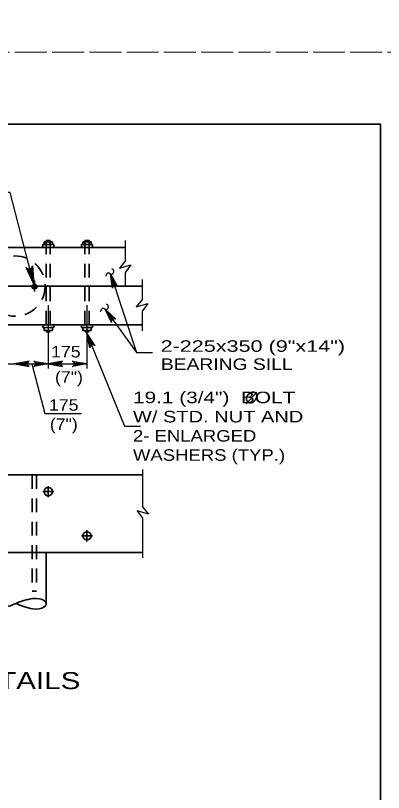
# Model space of a CAD drawing. Extents: x -6.4 to 73.1, y -66 to 0.
# Drawn here: x 29.45 to 33.28, y -29.71 to -21.62 of the extents above; entities that cross this region are included whole.
import ezdxf
from ezdxf.enums import TextEntityAlignment as Align

# ---------------------------------------------------------------- set-up
doc = ezdxf.new("R2010")
doc.units = 0
doc.header["$LTSCALE"] = 0.048
doc.linetypes.add('LONG_DASHED', pattern=[7.5, 6, -1.5])
doc.linetypes.add('MEDIUM_DASHED', pattern=[4.5, 3, -1.5])
for name, color, linetype, lineweight in [('1', 7, 'Continuous', 13), ('4', 7, 'Continuous', 25), ('5', 7, 'Continuous', 25), ('52', 7, 'Continuous', 25), ('63', 7, 'LONG_DASHED', 13)]:
    doc.layers.add(name, color=color, linetype=linetype, lineweight=lineweight)

msp = doc.modelspace()

# ---------------------------------------------------------------- hatches: boundary and pattern name
at = {"layer": '5'}
msp.add_hatch(color=256, dxfattribs=at).paths.add_polyline_path([(30.19425, -24.93225), (30.22942, -25.04542), (30.24767, -25.038)])

# ---------------------------------------------------------------- linework, layer by layer
at = {"layer": '1', "lineweight": 35}
msp.add_lwpolyline([(1.75, -43.25), (33.25, -43.25), (33.25, -22.75), (1.75, -22.75)], close=True, dxfattribs=at)
at = {"layer": '4', "lineweight": 35}
for p, q in [((30.59658, -24.03358), (24.371, -24.03358)), ((29.74733, -24.00475), (29.74733, -23.97592)), ((29.74733, -23.97592), (29.83383, -23.97592)), ((29.769, -23.9615), (29.81225, -23.9615)), ((29.83383, -24.00475), (29.83383, -23.97592)), ((29.84825, -24.03358), (29.84825, -24.00475)), ((30.151, -24.00475), (30.151, -23.97592)), ((30.151, -23.97592), (30.2375, -23.97592)), ((30.17267, -23.9615), (30.21592, -23.9615)), ((30.2375, -24.00475), (30.2375, -23.97592)), ((30.25192, -24.03358), (30.25192, -24.00475)), ((30.771, -24.43733), (24.1965, -24.43733)), ((29.70408, -24.43733), (29.58875, -24.43733)), ((29.64642, -24.37967), (29.64642, -24.495)), ((30.771, -24.841), (24.1965, -24.841)), ((29.73292, -24.841), (29.73292, -24.86983)), ((29.84825, -24.841), (29.84825, -24.86983)), ((30.13658, -24.841), (30.13658, -24.86983)), ((30.25192, -24.841), (30.25192, -24.86983)), ((29.73292, -24.86983), (29.84825, -24.86983)), ((29.769, -24.91308), (29.81225, -24.91308)), ((29.83383, -24.86983), (29.83383, -24.89867)), ((30.13658, -24.86983), (30.25192, -24.86983)), ((30.17267, -24.91308), (30.21592, -24.91308)), ((30.2375, -24.86983), (30.2375, -24.89867)), ((30.771, -26.40433), (24.1965, -26.40433)), ((29.79058, -26.51967), (29.79058, -26.635)), ((29.84825, -26.57733), (29.73292, -26.57733)), ((30.19425, -26.98108), (30.19425, -27.09642)), ((30.25192, -27.03875), (30.13658, -27.03875)), ((30.771, -27.21175), (24.1965, -27.21175)), ((29.77008, -27.21175), (29.77008, -27.74758)), ((29.62475, -27.61542), (29.668, -27.61542))]:
    msp.add_line(p, q, dxfattribs=at)
at = {"layer": '4', "linetype": 'MEDIUM_DASHED', "lineweight": 35}
for p, q in [((29.769, -23.9615), (29.769, -24.91308)), ((29.81225, -23.9615), (29.81225, -24.91308)), ((30.17267, -23.9615), (30.17267, -24.91308)), ((30.21592, -23.9615), (30.21592, -24.91308)), ((29.62475, -26.40433), (29.62475, -27.61542)), ((29.668, -26.40433), (29.668, -27.61542))]:
    msp.add_line(p, q, dxfattribs=at)
at = {"layer": '4'}
for p, q in [((30.59658, -24.17142), (30.59658, -23.96283)), ((30.59658, -24.17142), (30.53317, -24.24933)), ((30.53317, -24.24933), (30.65242, -24.21558)), ((30.65242, -24.21558), (30.59658, -24.29217)), ((30.59658, -24.43733), (30.59658, -24.29217)), ((30.771, -24.57508), (30.771, -24.37)), ((30.771, -24.90425), (30.771, -24.69583)), ((30.771, -26.34667), (30.771, -26.73558)), ((30.71508, -26.77975), (30.771, -26.85633)), ((30.83433, -26.81358), (30.71508, -26.77975)), ((30.771, -26.73558), (30.83433, -26.81358)), ((30.771, -26.85633), (30.771, -27.26942))]:
    msp.add_line(p, q, dxfattribs=at)
at = {"layer": '4', "lineweight": 35}
for points in [[(29.73292, -24.03358), (29.73292, -24.00475), (29.84825, -24.00475)], [(30.13658, -24.03358), (30.13658, -24.00475), (30.25192, -24.00475)], [(29.74733, -24.86983), (29.74733, -24.89867), (29.83383, -24.89867)], [(30.151, -24.86983), (30.151, -24.89867), (30.2375, -24.89867)]]:
    msp.add_lwpolyline(points, dxfattribs=at)
at = {"layer": '4'}
msp.add_lwpolyline([(30.771, -24.57508), (30.70758, -24.653), (30.82683, -24.61925), (30.771, -24.69583)], dxfattribs=at)
at = {"layer": '4', "linetype": 'MEDIUM_DASHED', "lineweight": 35}
msp.add_circle((29.44452, -24.43733), 0.31393, dxfattribs=at)
at = {"layer": '4', "lineweight": 35}
for centre in [(29.79054, -26.57733), (30.19424, -27.0387)]:
    msp.add_circle(centre, 0.04325, dxfattribs=at)
for centre, major_axis, start_param, end_param in [((29.14532, -27.58029), (-0.44359, 0.00737), 1.8903203, 2.3561945), ((29.76744, -27.90438), (0.44359, -0.00737), 1.8903203, 2.3561945), ((29.77265, -27.59071), (0.44359, -0.00737), 3.9269908, 4.392865), ((29.65893, -27.7457), (0.11112, -0.00185), 4.4555879, 8.1107827)]:
    msp.add_ellipse(centre, major_axis=major_axis, ratio=0.5, start_param=start_param, end_param=end_param, dxfattribs=at)
at = {"layer": '5'}
for p, q in [((30.43858, -24.30967), (30.70958, -25.12958)), ((29.79058, -24.63433), (29.79058, -25.29592)), ((30.19425, -24.63433), (30.19425, -25.29592)), ((30.19425, -24.93225), (30.58458, -25.89692)), ((27.48375, -25.24633), (30.19425, -25.24633)), ((30.58458, -25.89692), (30.75133, -25.89692))]:
    msp.add_line(p, q, dxfattribs=at)
at = {"layer": '5', "lineweight": 35}
msp.add_line((31.85117, -25.66333), (31.96317, -25.54075), dxfattribs=at)
at = {"layer": '5'}
for points in [[(29.64075, -24.41575), (29.39475, -23.46383), (28.88358, -23.46383)], [(29.64075, -24.41575), (29.56033, -24.244), (29.56692, -24.24967), (29.5735, -24.25542), (29.5805, -24.25742), (29.5875, -24.25942), (29.59383, -24.25892), (29.60008, -24.25842), (29.60592, -24.25575), (29.61167, -24.25317), (29.61683, -24.248), (29.62192, -24.24292), (29.625, -24.23467), (29.628, -24.2265), (29.64075, -24.41575), (29.625, -24.23467), (29.62192, -24.24292), (29.64075, -24.41575), (29.61683, -24.248), (29.61167, -24.25317), (29.64075, -24.41575), (29.60592, -24.25575), (29.60008, -24.25842), (29.64075, -24.41575), (29.59383, -24.25892), (29.5875, -24.25942), (29.64075, -24.41575), (29.5805, -24.25742), (29.5735, -24.25542), (29.64075, -24.41575), (29.56692, -24.24967)], [(30.43858, -24.30967), (30.51192, -24.4425), (30.50075, -24.43408), (30.48942, -24.43158), (30.47942, -24.43308), (30.47042, -24.43783), (30.46275, -24.44667), (30.45883, -24.46), (30.43858, -24.30967), (30.46275, -24.44667), (30.47042, -24.43783), (30.43858, -24.30967), (30.47942, -24.43308), (30.48942, -24.43158), (30.43858, -24.30967), (30.50075, -24.43408)], [(30.383, -24.67792), (30.70958, -25.12958), (30.87633, -25.12958)], [(30.383, -24.67792), (30.493, -24.78242), (30.47983, -24.77775), (30.46825, -24.77883), (30.45917, -24.78325), (30.45208, -24.7905), (30.44742, -24.80117), (30.44775, -24.81517), (30.383, -24.67792), (30.44742, -24.80117), (30.45208, -24.7905), (30.383, -24.67792), (30.45917, -24.78325), (30.46825, -24.77883), (30.383, -24.67792), (30.47983, -24.77775)], [(30.19425, -24.93225), (30.27608, -25.06), (30.26442, -25.05233), (30.25292, -25.05058), (30.243, -25.05275), (30.23442, -25.05808), (30.22733, -25.06733), (30.22425, -25.081), (30.19425, -24.93225), (30.22733, -25.06733), (30.23442, -25.05808), (30.19425, -24.93225), (30.243, -25.05275), (30.25292, -25.05058), (30.19425, -24.93225), (30.26442, -25.05233)], [(29.44458, -25.24633), (29.59375, -25.27433), (29.58225, -25.26633), (29.57633, -25.25633), (29.57458, -25.24633), (29.57633, -25.23633), (29.58225, -25.22633), (29.59375, -25.21833), (29.44458, -25.24633), (29.58225, -25.22633), (29.57633, -25.23633), (29.44458, -25.24633), (29.57458, -25.24633), (29.57633, -25.25633), (29.44458, -25.24633), (29.58225, -25.26633)], [(29.79058, -25.24633), (29.64142, -25.27433), (29.65292, -25.26633), (29.65883, -25.25633), (29.66058, -25.24633), (29.65883, -25.23633), (29.65292, -25.22633), (29.64142, -25.21833), (29.79058, -25.24633), (29.65292, -25.22633), (29.65883, -25.23633), (29.79058, -25.24633), (29.66058, -25.24633), (29.65883, -25.25633), (29.79058, -25.24633), (29.65292, -25.26633)], [(29.79058, -25.24633), (29.93975, -25.27433), (29.92825, -25.26633), (29.92233, -25.25633), (29.92058, -25.24633), (29.92233, -25.23633), (29.92825, -25.22633), (29.93975, -25.21833), (29.79058, -25.24633), (29.92825, -25.22633), (29.92233, -25.23633), (29.79058, -25.24633), (29.92058, -25.24633), (29.92233, -25.25633), (29.79058, -25.24633), (29.92825, -25.26633)], [(30.19425, -25.24633), (30.04508, -25.27433), (30.05658, -25.26633), (30.0625, -25.25633), (30.06425, -25.24633), (30.0625, -25.23633), (30.05658, -25.22633), (30.04508, -25.21833), (30.19425, -25.24633), (30.05658, -25.22633), (30.0625, -25.23633), (30.19425, -25.24633), (30.06425, -25.24633), (30.0625, -25.25633), (30.19425, -25.24633), (30.05658, -25.26633)]]:
    msp.add_lwpolyline(points, dxfattribs=at)
msp.add_lwpolyline([(30.19425, -24.93225), (30.22942, -25.04542), (30.24767, -25.038)], close=True, dxfattribs=at)
for radius in [0.02667, 0.02, 0.01333, 0.00667]:
    msp.add_circle((29.64636, -24.4418), radius, dxfattribs=at)
for centre, radius, start, end in [((30.4344, -24.29155), 0.04045, 39.8006, 60.65202), ((30.44469, -24.28297), 0.02706, 14.23512, 39.8006), ((30.40089, -24.29408), 0.07225, 5.70959, 14.23512), ((30.47368, -24.36617), 0.09068, 153.43899, 161.96079), ((30.465, -24.36183), 0.08098, 144.4201, 153.43899), ((30.52992, -24.40828), 0.1608, 138.37148, 144.4201), ((30.41422, -24.30546), 0.00602, 106.72409, 138.37148), ((30.41457, -24.3066), 0.00722, 77.46905, 106.72408), ((30.39945, -24.37463), 0.0769, 68.59546, 77.46905), ((30.41688, -24.33018), 0.02915, 48.06467, 68.59546), ((30.45123, -24.29194), 0.02225, 228.06467, 251.60538), ((30.45003, -24.29555), 0.01844, 251.60538, 287.10557), ((30.44877, -24.29147), 0.0227, 287.10557, 318.99925), ((30.44126, -24.28495), 0.03266, 318.99925, 333.43899), ((30.45003, -24.28933), 0.02285, 333.43899, 350.72014), ((30.44943, -24.28923), 0.02346, 350.72014, 5.70959), ((30.40941, -24.73009), 0.08098, 144.4201, 153.43899), ((30.47433, -24.77653), 0.1608, 138.37148, 144.4201), ((30.35864, -24.67372), 0.00602, 106.72409, 138.37148), ((30.35898, -24.67486), 0.00722, 77.46905, 106.72408), ((30.34386, -24.74289), 0.0769, 68.59546, 77.46905), ((30.36129, -24.69843), 0.02915, 48.06467, 68.59546), ((30.39564, -24.66019), 0.02225, 228.06467, 251.60538), ((30.39444, -24.66381), 0.01844, 251.60538, 287.10557), ((30.37881, -24.65981), 0.04045, 39.8006, 60.65202), ((30.39319, -24.65973), 0.0227, 287.10557, 318.99925), ((30.3891, -24.65123), 0.02706, 14.23512, 39.8006), ((30.38568, -24.6532), 0.03266, 318.99925, 333.43899), ((30.39444, -24.65759), 0.02285, 333.43899, 350.72014), ((30.3453, -24.66234), 0.07225, 5.70959, 14.23512), ((30.39384, -24.65749), 0.02346, 350.72014, 5.70959), ((30.41809, -24.73443), 0.09068, 153.43899, 161.96079)]:
    msp.add_arc(centre, radius, start, end, dxfattribs=at)
at = {"layer": '5', "lineweight": 35}
msp.add_spline([(31.9515, -25.55283), (31.94275, -25.546), (31.934, -25.54358), (31.923, -25.54258), (31.91675, -25.54258), (31.906, -25.54508), (31.89617, -25.54958), (31.88925, -25.5535), (31.876, -25.56408), (31.86567, -25.57758), (31.85942, -25.59025), (31.85575, -25.60183), (31.85467, -25.61258), (31.85575, -25.62183), (31.86025, -25.635), (31.865, -25.64183), (31.87467, -25.64908), (31.88917, -25.65258), (31.90567, -25.65208), (31.9265, -25.64258), (31.94175, -25.6295), (31.95325, -25.61358), (31.96075, -25.597), (31.96325, -25.57858), (31.96, -25.56675), (31.952, -25.55283)], degree=3, dxfattribs=at)
at = {"layer": '52'}
msp.add_lwpolyline([(29.62133, -25.24633), (29.75375, -25.76517), (30.13542, -25.76517)], dxfattribs=at)
at = {"layer": '63'}
for points in [[(0, -22), (34, -22), (34, 0), (0, 0)], [(0, -44), (34, -44), (34, -22), (0, -22)]]:
    msp.add_lwpolyline(points, close=True, dxfattribs=at)

# ---------------------------------------------------------------- texts
at = {"layer": '5'}
for s, width, p in [('2-225x350 (9"x14")', 1.4, (30.96058, -25.12183)), ('BEARING SILL', 1.25, (30.96358, -25.31058)), ('19.1 (3/4")  BOLT', 1.35, (30.673, -25.65708)), ('W/ STD. NUT AND', 1.3, (30.673, -25.85708)), ('2- ENLARGED', 1.2, (30.673, -26.05708)), ('WASHERS (TYP.)', 1.2, (30.673, -26.25708))]:
    msp.add_text(s, height=0.12, dxfattribs=dict(at, width=width)).set_placement(p)
for s, height, width, p in [('175', 0.12, 1.15, (29.97417, -25.18025)), ('(7")', 0.12, 1.15, (30.00667, -25.44425)), ('175', 0.12, 1.15, (29.95225, -25.73525)), ('(7")', 0.12, 1.15, (29.95275, -25.93525)), ('BEARING SILL SPLICE DETAILS', 0.1772, 1.3, (27.79729, -28.63533))]:
    msp.add_text(s, height=height, dxfattribs=dict(at, width=width)).set_placement(p, align=Align.CENTER)

doc.saveas('drawing.dxf')
